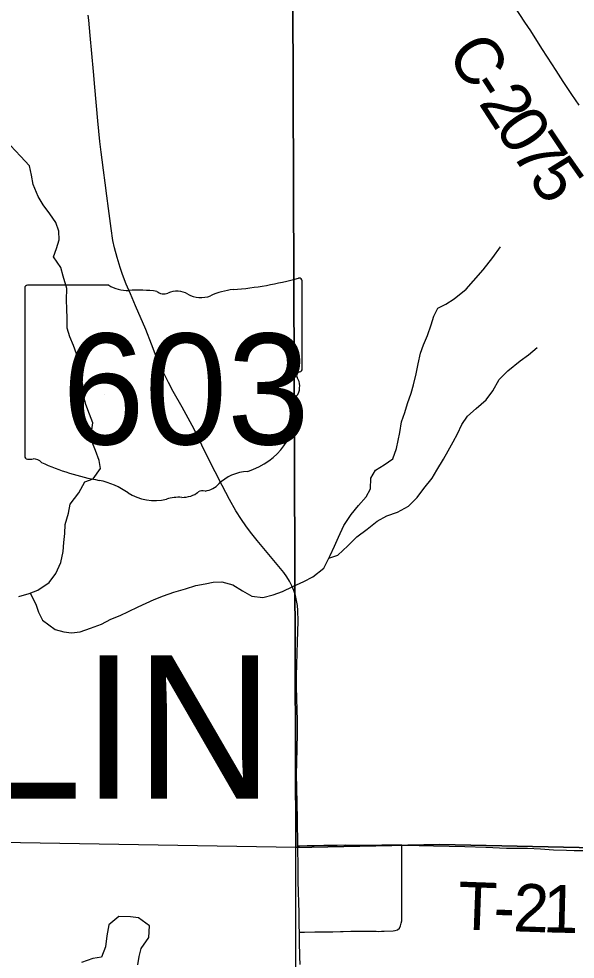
# Model space of a CAD drawing. Extents: x 1874609 to 2204689, y 815661 to 1281160.
# Drawn here: x 2005871 to 2009363, y 1003259 to 1009164 of the extents above; entities that cross this region are included whole.
import ezdxf

# ---------------------------------------------------------------- set-up
doc = ezdxf.new("R2010")
doc.units = 0
for name, color, linetype in [('GM_X_County_Road', 7, 'Continuous'), ('GM_X_County_Road_Text', 7, 'Continuous'), ('GM_X_Major_Lake', 7, 'Continuous'), ('GM_X_Minor_River', 7, 'Continuous'), ('GM_X_Section', 7, 'Continuous'), ('GM_X_State_Location', 7, 'Continuous'), ('GM_X_State_Route', 7, 'Continuous'), ('GM_X_State_Shield', 7, 'Continuous'), ('GM_X_Township_Road', 7, 'Continuous'), ('GM_X_Township_Road_Text', 7, 'Continuous'), ('GM_X_Township_Text', 7, 'Continuous')]:
    doc.layers.add(name, color=color, linetype=linetype)

msp = doc.modelspace()

# ---------------------------------------------------------------- linework, layer by layer
at = {"layer": 'GM_X_County_Road'}
msp.add_lwpolyline([(2008982.2, 1009238.4), (2009046.1, 1009142.9), (2009082.1, 1009088.2), (2009152.9, 1008978), (2009187.9, 1008922.7), (2009241.7, 1008840.5), (2009285.5, 1008771.3), (2009340, 1008689.6), (2009385.4, 1008621.4)], dxfattribs=at)
at = {"layer": 'GM_X_Major_Lake'}
for points in [[(2006233.1, 1007060.5), (2006215.2, 1007112.7), (2006191.4, 1007167), (2006175.5, 1007221.2), (2006173.7, 1007285.4), (2006171.9, 1007341.6), (2006170.1, 1007399.8), (2006172.4, 1007470), (2006150.6, 1007548.4), (2006134.8, 1007602.6), (2006088.9, 1007669), (2006107.1, 1007721.1), (2006125.3, 1007777.2), (2006121.5, 1007831.4), (2006103.7, 1007885.6), (2006065.8, 1007939.9), (2006023.9, 1007996.3), (2005992, 1008048.6), (2005962.2, 1008123), (2005950.4, 1008183.2), (2005938.6, 1008241.4), (2005882.7, 1008301.9), (2005818.8, 1008368.3)], [(2005870.9, 1005537.4), (2005937.1, 1005555.2), (2005991.3, 1005577), (2006061.6, 1005624.8), (2006103.9, 1005680.8), (2006134.2, 1005750.9), (2006150.5, 1005819), (2006154.7, 1005875.2), (2006160.9, 1005931.3), (2006163.1, 1005989.5), (2006183.4, 1006059.6), (2006193.6, 1006115.8), (2006248, 1006187.7), (2006286.3, 1006255.8), (2006338.5, 1006275.6), (2006382.9, 1006339.6), (2006375, 1006389.8), (2006353.2, 1006454.1), (2006331.3, 1006506.3), (2006327.5, 1006568.6), (2006335.8, 1006626.7), (2006313.9, 1006681), (2006292.1, 1006743.2), (2006278.2, 1006797.5), (2006272.5, 1006865.7), (2006256.7, 1006954.1), (2006242.9, 1007006.3), (2006233.1, 1007060.5)], [(2006618.4, 1003223), (2006626.6, 1003275.1), (2006638.8, 1003327.2), (2006687.1, 1003395.2), (2006691.4, 1003469.4), (2006621.4, 1003517.8), (2006571.3, 1003526.1), (2006499.2, 1003526.4), (2006436.8, 1003474.5), (2006422.6, 1003406.4), (2006414.3, 1003336.2), (2006390, 1003272.1), (2006335.9, 1003264.3), (2006263.6, 1003238.6)]]:
    msp.add_lwpolyline(points, dxfattribs=at)
at = {"layer": 'GM_X_Minor_River'}
for points in [[(2005943, 1005557.5), (2005978.9, 1005488.8), (2005994.8, 1005438.5), (2006020.7, 1005388.3), (2006098.6, 1005329.7), (2006152.7, 1005315.5), (2006202.8, 1005309.2), (2006257, 1005315), (2006321.2, 1005336.8), (2006389.4, 1005362.6), (2006449.7, 1005394.4), (2006507.9, 1005418.2), (2006560.1, 1005442.1), (2006620.3, 1005471.9), (2006670.5, 1005495.7), (2006720.7, 1005517.6), (2006778.9, 1005541.4), (2006845.1, 1005563.2), (2006917.4, 1005584.9), (2006981.6, 1005606.7), (2007039.8, 1005616.5), (2007091.9, 1005626.3), (2007146, 1005628), (2007214.1, 1005609.7), (2007276.1, 1005571.3), (2007334.2, 1005538.9), (2007402.3, 1005530.6), (2007468.5, 1005546.4), (2007526.7, 1005568.2), (2007590.9, 1005600), (2007659.2, 1005631.8), (2007717.4, 1005659.6), (2007785.8, 1005715.5), (2007826.2, 1005793.5), (2007852.4, 1005853.6), (2007878.7, 1005909.7), (2007911, 1005981.8), (2007957.4, 1006051.8), (2008003.7, 1006107.7), (2008052, 1006161.7), (2008078.2, 1006213.7), (2008080.4, 1006279.9), (2008110.7, 1006329.9), (2008164.9, 1006363.8), (2008219.2, 1006401.7), (2008241.5, 1006465.8), (2008261.9, 1006566), (2008274.1, 1006634.2), (2008294.4, 1006692.2), (2008310.6, 1006748.3), (2008332.9, 1006814.4), (2008349.1, 1006866.5), (2008365.4, 1006934.7), (2008377.7, 1006996.8), (2008391.9, 1007065), (2008412.2, 1007117), (2008436.4, 1007175.1), (2008458.7, 1007243.2), (2008476.9, 1007297.3), (2008501.2, 1007347.3), (2008551.4, 1007373.2), (2008603.6, 1007405.1), (2008678, 1007466.9), (2008724.3, 1007518.9), (2008786.7, 1007588.8), (2008847.1, 1007664.8), (2008895.4, 1007732.8)], [(2007817.7, 1005777.2), (2007874.3, 1005795.3), (2007936.6, 1005855.2), (2007993, 1005911.2), (2008057.3, 1005959), (2008119.6, 1006008.9), (2008181.8, 1006042.7), (2008248.1, 1006066.5), (2008316.4, 1006104.3), (2008370.7, 1006158.3), (2008413, 1006214.2), (2008465.3, 1006280.2), (2008495.6, 1006330.2), (2008535.9, 1006398.3), (2008566.1, 1006452.3), (2008596.4, 1006508.3), (2008624.7, 1006558.4), (2008650.9, 1006616.4), (2008687.2, 1006668.4), (2008741.5, 1006716.3), (2008803.8, 1006772.2), (2008846.1, 1006828.2), (2008886.5, 1006900.3), (2008940.8, 1006954.2), (2009017.2, 1007016), (2009069.4, 1007053.9), (2009123.7, 1007099.8)]]:
    msp.add_lwpolyline(points, dxfattribs=at)
at = {"layer": 'GM_X_Section'}
for points in [[(2007591.4, 1009307.4), (2007610.6, 1003961), (2003166.4, 1004035.7), (2003166.3, 1004082.4), (2002275.1, 1004079.8), (2002171.6, 1009416.2), (2003159.1, 1009404.8), (2003159.1, 1009354.1)], [(2012954.3, 1009164.7), (2012952.5, 1009034.6), (2012981.3, 1003882.2), (2008513, 1003978.9), (2007610.6, 1003961), (2007591.4, 1009307.4)], [(2007610.6, 1003961), (2008513, 1003978.9), (2012981.3, 1003882.2), (2012971.6, 1003772.1), (2013021.7, 998539.9), (2007609.2, 998568.4)]]:
    msp.add_lwpolyline(points, close=True, dxfattribs=at)
at = {"layer": 'GM_X_State_Route'}
msp.add_lwpolyline([(2007637.2, 1003226.2), (2007634.1, 1003274.4), (2007632.3, 1003371.5), (2007631.9, 1003428.4), (2007631.6, 1003468.9), (2007630.5, 1003550.4), (2007629.1, 1003615.8), (2007627.3, 1003681.3), (2007625.4, 1003746.8), (2007623.7, 1003828.7), (2007621.7, 1003970.8), (2007619.4, 1004139.2), (2007616, 1004334.9), (2007614.9, 1004416.4), (2007616.4, 1004498.2), (2007618.3, 1004580), (2007620, 1004678.3), (2007619.9, 1004760.2), (2007616.3, 1004891.2), (2007613.4, 1004973.1), (2007613.4, 1005038.7), (2007618.1, 1005181), (2007620.4, 1005251.7), (2007623.9, 1005382.7), (2007623, 1005448), (2007620.3, 1005480.3), (2007615, 1005512.1), (2007607.2, 1005543.7), (2007597.3, 1005574.5), (2007584.6, 1005604.2), (2007569.5, 1005633), (2007552.5, 1005660.7), (2007533.9, 1005687.3), (2007503.4, 1005725.4), (2007449.9, 1005787.7), (2007366.9, 1005889.3), (2007325.9, 1005940.7), (2007296.2, 1005979.9), (2007267.9, 1006020.1), (2007233, 1006075.3), (2007192.7, 1006146), (2007148, 1006232.7), (2007103.7, 1006319.5), (2007037.2, 1006450.5), (2006988.1, 1006553.4), (2006959.3, 1006611.4), (2006896.6, 1006724.5), (2006840.7, 1006823.5), (2006809.8, 1006881), (2006780.6, 1006939.7), (2006753, 1006999.3), (2006727.4, 1007059.8), (2006703.5, 1007121), (2006668.3, 1007212.5), (2006604.2, 1007362.7), (2006571.3, 1007437.5), (2006545.6, 1007497.3), (2006522.2, 1007557.7), (2006506.5, 1007603.3), (2006488, 1007664.4), (2006471.7, 1007725.6), (2006462.3, 1007771.6), (2006450.2, 1007847.8), (2006441.6, 1007910), (2006434, 1007973.1), (2006424.1, 1008052.9), (2006413.7, 1008133.2), (2006402.6, 1008213.9), (2006393.9, 1008278.8), (2006387.9, 1008327.6), (2006380.7, 1008392.9), (2006367.8, 1008523.3), (2006347.6, 1008735.1), (2006339.2, 1008832.6), (2006329.3, 1008945.9), (2006319, 1009058.8), (2006310.1, 1009155.2), (2006307.3, 1009187.4)], dxfattribs=at)
at = {"layer": 'GM_X_State_Shield'}
for p, q in [((2005909.2, 1007473.8), (2005909.2, 1006417.2)), ((2006436, 1007492), (2005926.4, 1007492)), ((2007649.4, 1006965.4), (2007649.4, 1007518.2)), ((2007649.3, 1006965.6), (2007649.4, 1006965.4))]:
    msp.add_line(p, q, dxfattribs=at)
for centre, major_axis, start_param, end_param in [((2007029.6, 1008932.5), (1845.5, 0), 4.814394, 5.042369), ((2007630.1, 1007520.5), (19.4, 0), 6.141152, 7.989035), ((2005929.2, 1007476.1), (20.2, 0), 1.712693, 3.28349), ((2006557.4, 1007614.6), (195.5, 0), 4.042523, 4.731795), ((2006622.2, 1006898.8), (702, 0), 1.404758, 1.657858), ((2006781.6, 1007481.5), (56.4, 0), 3.836095, 5.185415), ((2006864.4, 1007359.4), (117.3, 0), 0.950623, 2.079405), ((2007015.8, 1007526.9), (141.1, 0), 4.081561, 5.145723), ((2007265, 1007169.3), (371.3, 0), 1.699011, 2.107814), ((2007645, 1006924.8), (30, 0), 1.883978, 3.671073), ((2007628.8, 1006963.3), (20.7, 0), 5.05454, 6.418171), ((2007454.2, 1006855), (180, 0), 5.934695, 6.695948), ((2007718.9, 1006734.1), (130.9, 0), 2.387724, 3.262537), ((2007132.9, 1006663.8), (461.6, 0), 5.101752, 6.440018), ((2005929.4, 1006414.9), (20.3, 0), 3.00124, 4.508301), ((2005932.4, 1006523), (155.2, 0), 4.665946, 4.897461), ((2005964.2, 1006356.2), (56, 0), 0.519207, 1.627899), ((2006670.8, 1007305.5), (1332.7, 0), 4.195997, 4.488961), ((2007327.6, 1006120.5), (252.8, 0), 1.647645, 2.488434), ((2006273.5, 1005942.5), (417, 0), 0.823519, 1.323587), ((2007007.3, 1006314.8), (149.1, 0), 4.937069, 5.64225), ((2006724.5, 1006351), (264.6, 0), 4.026481, 4.996735), ((2006896.7, 1006271.8), (141, 0), 4.691044, 5.507374), ((2007024.2, 1006169.5), (39.7, 0), 1.147584, 2.315152), ((2006877.3, 1005985.6), (217.4, 0), 1.495662, 1.94098)]:
    msp.add_ellipse(centre, major_axis=major_axis, ratio=0.8, start_param=start_param, end_param=end_param, dxfattribs=at)
at = {"layer": 'GM_X_Township_Road'}
for points in [[(2008274.6, 1003976.2), (2008294.5, 1003976.1), (2008474.5, 1003971.9), (2008671.1, 1003967.3), (2008802, 1003961.7), (2008932.8, 1003956.6), (2009014.5, 1003957), (2009063.5, 1003955.5), (2009145.1, 1003951.9), (2009226.7, 1003946.8), (2009308.3, 1003943.7), (2009357.4, 1003942.5), (2009406.7, 1003941.3), (2009439.8, 1003942.5), (2009472.7, 1003946.8), (2009504.9, 1003953.8), (2009536.5, 1003963), (2009567.4, 1003974.7), (2009626.7, 1004002.2), (2009641.6, 1004007.2), (2009655.7, 1004009.6)], [(2007621.7, 1003970.8), (2007632.5, 1003971), (2007682, 1003972), (2007724, 1003972.9), (2007785.4, 1003974.1), (2007869.3, 1003975.8), (2007923.1, 1003976.9), (2008020.5, 1003975), (2008067.9, 1003975.4), (2008148.8, 1003976.2), (2008262, 1003976.2), (2008274.6, 1003976.2)], [(2007631.9, 1003428.4), (2007665.3, 1003428.9), (2007728.7, 1003429.9), (2007841.7, 1003431.5), (2007890.3, 1003433.4), (2007906.5, 1003434), (2007955.5, 1003434.4), (2008020.2, 1003434.8), (2008051.7, 1003434.9), (2008066.7, 1003434.7), (2008081.9, 1003434.9), (2008114.5, 1003434.3), (2008131, 1003434), (2008147.3, 1003434.2), (2008163.5, 1003435.3), (2008220.6, 1003436.6), (2008234.2, 1003438.8), (2008248.6, 1003443.2), (2008259.8, 1003454.1), (2008267.1, 1003468.5), (2008271.6, 1003484.3), (2008274.2, 1003500.6), (2008275.6, 1003516.9), (2008275.7, 1003565.6), (2008275.7, 1003640.5), (2008275.7, 1003745.7), (2008275.9, 1003861.1), (2008274.8, 1003959.6), (2008274.6, 1003976.2)]]:
    msp.add_lwpolyline(points, dxfattribs=at)

# ---------------------------------------------------------------- texts
at = {"layer": 'GM_X_County_Road_Text'}
for s, rotation, p in [('C', 302.92096, (2008552, 1008946.5)), ('-', 302.92944, (2008686, 1008739.7)), ('2', 303.00139, (2008753.2, 1008635.9)), ('0', 303.18321, (2008854.4, 1008480)), ('7', 303.54393, (2008956.7, 1008323.6)), ('5', 305.04917, (2009063.6, 1008162.5))]:
    msp.add_text(s, height=300, rotation=rotation, dxfattribs=at).set_placement(p)
at = {"layer": 'GM_X_State_Location'}
for s in ['s', 'r']:
    msp.add_text(s, height=1, dxfattribs=at).set_placement((2006759.8, 1006875.2))
msp.add_text('603', height=1, rotation=0.00001, dxfattribs=at).set_placement((2006406.8, 1006802.5))
at = {"layer": 'GM_X_State_Shield'}
msp.add_text('603', height=696.1, dxfattribs=at).set_placement((2006143.4, 1006491.7))
at = {"layer": 'GM_X_Township_Road_Text'}
for s, rotation, p in [('T', 357.8996, (2008622.8, 1003447)), ('2', 358.11589, (2008971.4, 1003434.4)), ('1', 358.5423, (2009158.6, 1003428.2)), ('-', 357.93946, (2008847.3, 1003438.8))]:
    msp.add_text(s, height=300, rotation=rotation, dxfattribs=at).set_placement(p)
at = {"layer": 'GM_X_Township_Text'}
msp.add_text('MIFFLIN', height=900, rotation=0.00001, dxfattribs=at).set_placement((2002790.7, 1004267.5))

doc.saveas('drawing.dxf')
